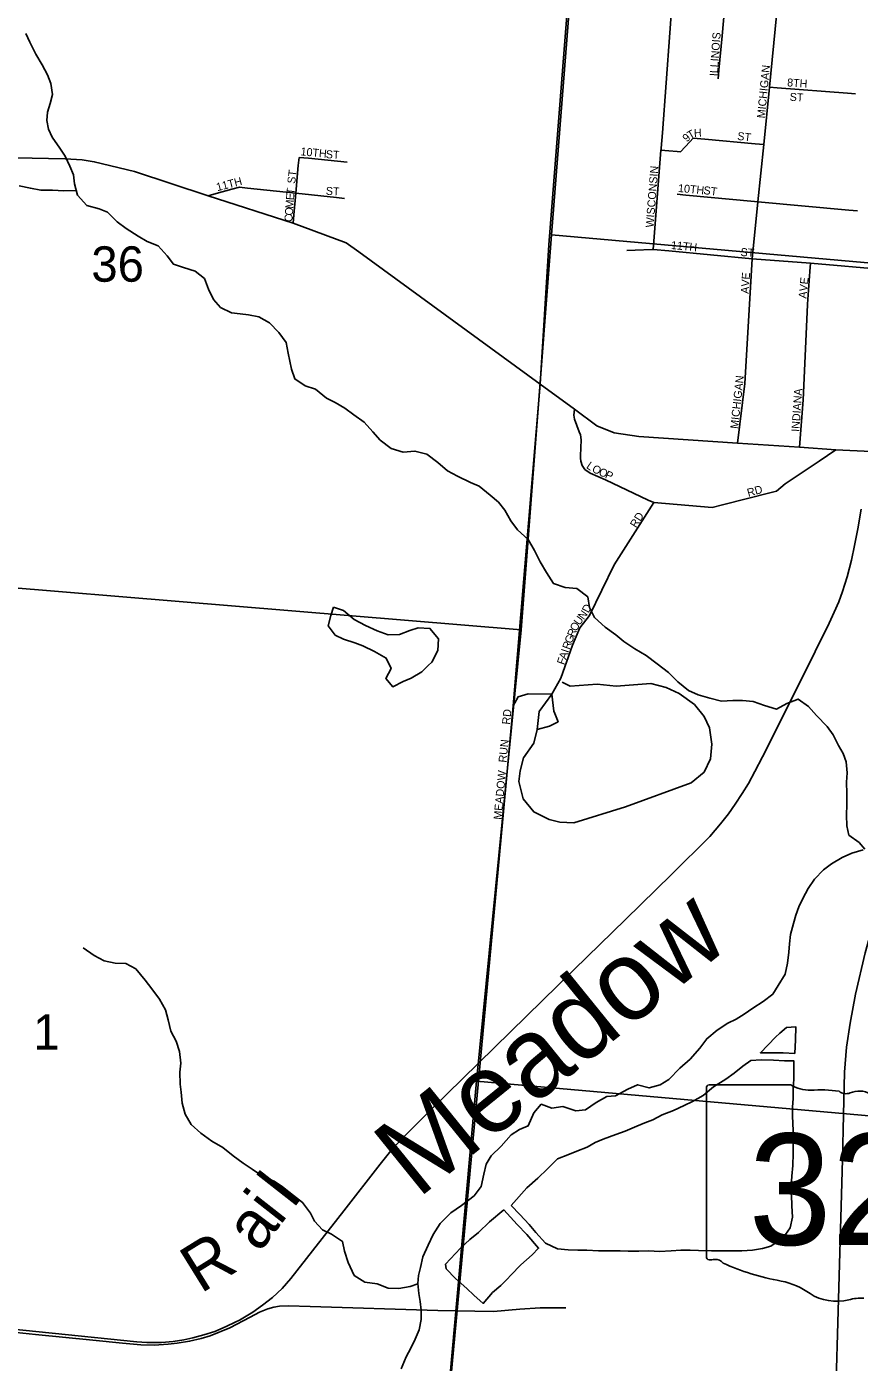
# Model space of a CAD drawing. Extents: x 1715311 to 2083412, y 146837 to 553079.
# Drawn here: x 1952817 to 1958019, y 399102 to 407448 of the extents above; entities that cross this region are included whole.
import ezdxf

# ---------------------------------------------------------------- set-up
doc = ezdxf.new("R2010")
doc.units = 0
for name, color, linetype in [('GM_X_City_Street', 7, 'Continuous'), ('GM_X_City_Street_Text', 7, 'Continuous'), ('GM_X_County_Subdivision', 7, 'Continuous'), ('GM_X_County_Subdivision_Text', 7, 'Continuous'), ('GM_X_Minor_Lake', 7, 'Continuous'), ('GM_X_Minor_River', 7, 'Continuous'), ('GM_X_Minor_River_Text', 7, 'Continuous'), ('GM_X_Rail_Line', 7, 'Continuous'), ('GM_X_Rail_Line_Text', 7, 'Continuous'), ('GM_X_Section', 7, 'Continuous'), ('GM_X_Section_Text', 7, 'Continuous'), ('GM_X_State_Location', 7, 'Continuous'), ('GM_X_State_Route', 7, 'Continuous'), ('GM_X_State_Shield', 7, 'Continuous'), ('GM_X_Township', 7, 'Continuous')]:
    doc.layers.add(name, color=color, linetype=linetype)

msp = doc.modelspace()

# ---------------------------------------------------------------- linework, layer by layer
at = {"layer": 'GM_X_City_Street'}
for points in [[(1957161.7, 407389.8), (1957214.1, 407978), (1957215.5, 407995.1), (1957216, 408000), (1957223.6, 408084.9), (1957267.8, 408653.3), (1957294.3, 408994.3), (1957295.5, 409010.2), (1957327, 409350.8), (1957362.4, 409658.6), (1957366.4, 409693.3), (1957395.6, 410015.6), (1957425.1, 410342.1), (1957448.3, 410598.2), (1957448.3, 410598.5)], [(1957349.7, 405997.5), (1957385.8, 406354.5), (1957421.9, 406711.7), (1957458, 407069.1), (1957545.8, 407968.6), (1957609.8, 408623.8), (1957642.4, 408958.4), (1957665.5, 409309.5)], [(1956731.1, 406056.5), (1956735.2, 406108.5), (1956780.2, 406677.3), (1956780.5, 406681.1), (1956781.1, 406689.6), (1956789.2, 406785.2), (1956881, 408035.7)], [(1957137.8, 407122.4), (1957142.6, 407175.9), (1957161.7, 407389.8), (1957161.7, 407389.8)], [(1957458, 407069.1), (1957506.9, 407065.3), (1957946.6, 407031.9), (1957995.5, 407028.2)], [(1956780.2, 406677.3), (1956829.6, 406672.5), (1956882, 406667.4), (1956901.4, 406665.6), (1956959.8, 406728.4), (1956981.5, 406751.7), (1957054.7, 406745.1), (1957369.5, 406716.5), (1957421.9, 406711.7)], [(1954482.5, 406220.4), (1954487.1, 406271.8), (1954499, 406407.5), (1954514.3, 406580.2), (1954518.8, 406631.5)], [(1954518.8, 406631.5), (1954578.9, 406625.5), (1954759.2, 406607.5), (1954819.4, 406601.5)], [(1953951.7, 406391.1), (1954000.6, 406404.7), (1954098.4, 406431.9), (1954146.1, 406445.2), (1954197.8, 406439.7), (1954499, 406407.5), (1954752.9, 406380.5), (1954803.3, 406375.1)], [(1956881.3, 406401.1), (1956934.9, 406396.1), (1957364, 406356.5), (1957385.8, 406354.5)], [(1957385.8, 406354.5), (1957953.9, 406302), (1958007.5, 406296.9)], [(1956566.6, 406049.7), (1956619.3, 406051.8), (1956725, 406056.2), (1956731.1, 406056.5)], [(1956731.1, 406056.5), (1956830.2, 406047.8), (1957349.7, 405997.5)], [(1957258.7, 404845.8), (1957303.8, 405218.8), (1957349.7, 405997.5)], [(1957349.7, 405997.5), (1957714.9, 405970.3), (1958191.3, 405928.3), (1958358, 405939.4), (1958716.1, 405912.8), (1958824.4, 405893.2)], [(1957695.2, 405709.2), (1957695.4, 405714.3), (1957711.1, 405919.1), (1957714.9, 405970.3)], [(1957646.2, 404820.6), (1957668.7, 405116.6), (1957695.2, 405709.2)], [(1956239.5, 405058.9), (1956235.9, 405020.7), (1956240.8, 404995.4), (1956270.1, 404917.2), (1956277.5, 404896.8), (1956280.7, 404865.9), (1956276.6, 404767.2), (1956276.6, 404751.7), (1956279.9, 404732.2), (1956288, 404706.1), (1956305.2, 404680.8), (1956337.8, 404657.2), (1956433.9, 404617.2), (1956700.8, 404490.1), (1956735.3, 404475.4), (1957099.8, 404443.5), (1957165.2, 404460.1), (1957469.6, 404537.3), (1957502.5, 404545.7), (1957556.5, 404591.3), (1957769.6, 404733), (1957871.7, 404803.4)]]:
    msp.add_lwpolyline(points, dxfattribs=at)
at = {"layer": 'GM_X_County_Subdivision'}
for points in [[(1956735.3, 404475.4), (1956488, 404084.9), (1956334.3, 403769.4), (1956273.2, 403692.2), (1956227.6, 403582.4), (1956155, 403377.2), (1956097.7, 403276.1), (1956111.5, 403169.9), (1956116.9, 403156.3)], [(1956116.9, 403156.3), (1956137.4, 403104.2), (1956084.5, 403076.7), (1956005.8, 403055.9), (1955985.1, 402970.9), (1955920.8, 402879.8), (1955901.5, 402798.1), (1955891.8, 402730.5), (1955918.8, 402622.8), (1955985.1, 402541.9), (1956082.5, 402494.2), (1956148.8, 402477.7), (1956235.9, 402473.5), (1956559.2, 402573), (1956969.5, 402722.2), (1957050.4, 402790.6), (1957089.8, 402873.5), (1957098.1, 402964.7), (1957083.6, 403066.3), (1957050.4, 403136.8), (1956989.6, 403213.2), (1956894.9, 403281.8), (1956812.7, 403318.7), (1956716.7, 403344), (1956499.4, 403326.4), (1956380.9, 403339.9), (1956213, 403327.4), (1956163.3, 403352.3)], [(1955790.2, 402475.6), (1955856.6, 403203.1), (1955887.7, 403261.1), (1955949.8, 403279.8), (1956097.7, 403276.1)], [(1956005.8, 403055.9), (1956018.2, 403167.9), (1956097.7, 403276.1)]]:
    msp.add_lwpolyline(points, dxfattribs=at)
at = {"layer": 'GM_X_Minor_Lake'}
for points in [[(1954733.5, 403820.5), (1954717.3, 403768.5), (1954701.1, 403704.5), (1954744.9, 403646.3), (1954796.8, 403620), (1954866.6, 403597.8), (1954918.5, 403579.6), (1954990.3, 403543.3), (1955064.1, 403503), (1955093.9, 403436.8), (1955061.7, 403374.9), (1955105.5, 403322.7), (1955169.5, 403356.5), (1955219.5, 403376.3), (1955285.6, 403416.2), (1955325, 403455.4)], [(1955325, 403455.4), (1955347.8, 403478), (1955386, 403550), (1955390.2, 403622.1), (1955336.5, 403688.3), (1955262.6, 403690.6), (1955210.6, 403674.7), (1955146.5, 403648.9), (1955076.6, 403647.1), (1955006.7, 403673.4), (1954934.9, 403705.7), (1954863.1, 403744), (1954797.4, 403800.3), (1954733.5, 403820.5)], [(1957615.7, 401031.4), (1957621.6, 401117.6), (1957621.8, 401198.5), (1957563.9, 401193.9), (1957523.3, 401158.2)], [(1957523.3, 401158.2), (1957495.8, 401134.1), (1957401.7, 401036.5), (1957479.5, 401036), (1957543.4, 401035.8), (1957615.7, 401031.4)], [(1957605.2, 400407.6), (1957605.4, 400470.9), (1957607.6, 400521), (1957603.9, 400591.1), (1957602, 400647.2), (1957602.2, 400697.2), (1957606.4, 400751.3), (1957606.6, 400807.3), (1957610.8, 400873.4), (1957609.5, 400986.5), (1957551.2, 400985.7), (1957483.3, 400990), (1957405.4, 400992.2), (1957341.4, 400988.4), (1957291.4, 400952.5), (1957237.3, 400908.7), (1957185.2, 400870.8), (1957109.1, 400823), (1957043, 400769.2), (1956976.9, 400731.4), (1956924.9, 400707.5), (1956858.8, 400675.7), (1956786.8, 400647.9), (1956728.7, 400618.1), (1956678.7, 400598.2), (1956628.7, 400578.3), (1956556.6, 400546.6), (1956498.6, 400524.7), (1956418.6, 400497), (1956368.6, 400475.1), (1956318.5, 400447.2), (1956254.5, 400421.4), (1956198.4, 400397.6), (1956134.4, 400373.8), (1956070.3, 400311.9), (1956010.1, 400252.1), (1955942, 400192.2), (1955843.7, 400082.4)], [(1955843.7, 400082.4), (1955897.7, 400024.6), (1955957.2, 399963.9), (1955999, 399913.7), (1956058.7, 399847.4), (1956134.5, 399811.1), (1956200.4, 399804.9), (1956260.4, 399802.7), (1956317.5, 399803.4), (1956390.9, 399799.3), (1956460.2, 399799.3), (1956525.4, 399799.3), (1956576, 399795.6), (1956642, 399797.4), (1956704.8, 399799.3), (1956770, 399795.2), (1956843.3, 399799.3), (1956903.8, 399802.5), (1956961.7, 399802.3), (1957015.7, 399800.1), (1957095.6, 399797.9), (1957167.5, 399797.6), (1957223.5, 399799.4), (1957285.4, 399799.2), (1957351.4, 399803), (1957415.4, 399812.8), (1957467.4, 399828.7), (1957543.5, 399880.5), (1957587.6, 399942.4), (1957601.9, 400008.4), (1957598.1, 400080.5), (1957596.3, 400148.6), (1957594.5, 400200.7), (1957598.7, 400264.7), (1957603, 400332.8), (1957605.2, 400407.6)], [(1955797.9, 400055.1), (1955708.2, 399979.7), (1955639.3, 399912.9), (1955585.2, 399869), (1955527.1, 399815.2), (1955433.1, 399714.8), (1955438.7, 399685.3), (1955496.4, 399625.1), (1955568.2, 399562.8), (1955610.4, 399521.1), (1955669.8, 399470.3), (1955727.9, 399538.2), (1955780, 399582), (1955819.1, 399622.2)], [(1955819.1, 399622.2), (1955842.2, 399645.9), (1955904.4, 399711.8), (1955974.5, 399773.6), (1956015.9, 399814.6), (1955943, 399899.9), (1955881.4, 399963.4), (1955797.9, 400055.1)]]:
    msp.add_lwpolyline(points, dxfattribs=at)
at = {"layer": 'GM_X_Minor_River'}
for points in [[(1953024.9, 406689.5), (1952977.2, 406757.8), (1952953.4, 406807.9), (1952943.6, 406862), (1952947.8, 406914.1), (1952964, 406968.1), (1952978.1, 407024.1), (1952968.4, 407092.2), (1952946.6, 407146.3), (1952914.8, 407210.5), (1952875.1, 407276.7), (1952837.4, 407351), (1952811.6, 407405.1)], [(1958054.2, 402308.6), (1958017.5, 402349.7), (1957953.7, 402396), (1957941.9, 402454.1), (1957940.2, 402520.2), (1957942.4, 402588.3), (1957940.6, 402656.4), (1957938.9, 402726.5), (1957943.1, 402786.5), (1957937.3, 402854.6), (1957917.5, 402906.7), (1957889.7, 402956.9), (1957856, 403023.1), (1957818.2, 403075.3), (1957752.5, 403143.6), (1957702.7, 403199.8), (1957636.9, 403246.1), (1957566.9, 403218.3), (1957502.8, 403182.5), (1957427, 403206.7), (1957357.1, 403231), (1957289.2, 403237.2), (1957229.2, 403237.4), (1957159.3, 403233.7), (1957085.4, 403251.9), (1957013.6, 403272.2), (1956951.7, 403300.4), (1956885.9, 403354.7), (1956826.2, 403413), (1956756.5, 403467.3), (1956686.7, 403519.6), (1956616.9, 403559.9), (1956549.1, 403606.1), (1956497.3, 403648.4), (1956431.5, 403696.7), (1956365.8, 403757), (1956334, 403819.1), (1956322.3, 403885.2), (1956254.5, 403937.5), (1956182.6, 403943.8), (1956108.8, 403968.1), (1956065, 404036.3), (1956025.3, 404104.5), (1955989.6, 404174.7), (1955949.8, 404242.9), (1955884.1, 404303.2), (1955842.3, 404359.4), (1955804.6, 404427.6), (1955764.8, 404477.8), (1955713, 404520), (1955643.3, 404576.3), (1955589.4, 404600.5), (1955509.6, 404638.8), (1955445.8, 404673.1), (1955386, 404725.4), (1955318.2, 404775.7), (1955242.4, 404795.9), (1955170.4, 404788.2), (1955094.6, 404812.5), (1955026.8, 404864.7), (1954979, 404917), (1954925.3, 404977.2), (1954861.5, 405021.5), (1954805.7, 405063.7), (1954743.9, 405100), (1954690, 405126.2), (1954622.3, 405182.5), (1954556.4, 405204.7), (1954492.6, 405247), (1954472.8, 405307.1), (1954461, 405357.2), (1954451.2, 405407.3), (1954439.4, 405475.4), (1954391.7, 405537.6), (1954334, 405597.9), (1954268.1, 405634.2), (1954202.2, 405646.4), (1954150.3, 405654.6), (1954096.4, 405660.8), (1954028.6, 405693), (1953984.8, 405743.2), (1953953, 405807.4), (1953927.3, 405873.6), (1953869.5, 405919.8), (1953797.6, 405942.1), (1953733.8, 405964.3), (1953694, 406016.5), (1953638.3, 406078.8), (1953570.4, 406105.1), (1953514.6, 406139.3), (1953438.8, 406187.6), (1953383, 406227.8), (1953321.3, 406288.1), (1953269.4, 406310.3), (1953193.5, 406330.6), (1953135.8, 406394.8), (1953116.1, 406465), (1953110.3, 406523.1), (1953086.5, 406577.2), (1953058.7, 406639.4), (1953024.9, 406689.5)], [(1953127.6, 406423.9), (1953050, 406421.2), (1952978.1, 406427.4), (1952906.2, 406425.6), (1952840.3, 406437.9), (1952770.4, 406454.1)], [(1958043.3, 402303.6), (1957973.3, 402283.8), (1957911.3, 402256), (1957845.2, 402216.2), (1957795.1, 402180.3), (1957739, 402120.4), (1957700.8, 402062.5), (1957666.6, 402000.5), (1957642.5, 401948.5), (1957622.3, 401896.5), (1957608.1, 401844.5), (1957589.9, 401774.5), (1957583.7, 401716.5), (1957579.5, 401664.4), (1957571.3, 401596.4), (1957555.1, 401528.3), (1957512.9, 401456.4), (1957478.7, 401402.5), (1957418.6, 401356.6), (1957354.6, 401314.8), (1957300.5, 401276.9), (1957250.4, 401247), (1957198.4, 401221.2), (1957132.3, 401177.4), (1957066.2, 401123.5), (1957024, 401065.6), (1956961.8, 400995.7), (1956897.7, 400939.9), (1956829.5, 400870), (1956775.4, 400836.2), (1956705.4, 400816.4), (1956633.6, 400836.6), (1956573.5, 400808.8), (1956495.4, 400767), (1956441.5, 400763.2), (1956375.4, 400725.4), (1956309.3, 400679.5), (1956247.3, 400673.8), (1956167.5, 400700), (1956097.5, 400690.3), (1956031.7, 400714.5), (1955985.5, 400660.6), (1955951.3, 400580.6), (1955897.3, 400556.8), (1955843.2, 400522.9), (1955781, 400453.1), (1955718.9, 400391.2), (1955688.7, 400339.2), (1955674.5, 400277.2), (1955656.3, 400201.2), (1955614.1, 400143.3)], [(1955260.7, 399592.9), (1955212.5, 399576), (1955142.6, 399564.2), (1955076.6, 399564.4), (1955006.8, 399592.7), (1954930.9, 399602.9), (1954863.1, 399645.2), (1954825.4, 399725.4), (1954803.7, 399795.6), (1954789.9, 399857.7), (1954722.1, 399902), (1954666.3, 399930.2), (1954614.5, 399984.4), (1954590.7, 400034.6), (1954540.9, 400100.8), (1954485.2, 400145.1), (1954415.4, 400199.3), (1954363.6, 400233.6), (1954299.7, 400259.8), (1954226, 400308.1), (1954170.1, 400346.3), (1954106.4, 400392.6), (1954042.6, 400444.9), (1953974.8, 400483.1), (1953905, 400533.5), (1953845.3, 400587.7), (1953807.5, 400651.9), (1953787.8, 400722.1), (1953782, 400790.2), (1953776.2, 400840.2), (1953774.5, 400914.3), (1953780.6, 400970.4), (1953772.9, 401044.5), (1953751.1, 401108.6), (1953717.4, 401170.8), (1953701.6, 401241), (1953683.9, 401305.1), (1953648.1, 401371.3), (1953598.4, 401435.5), (1953556.6, 401489.7), (1953498.9, 401560), (1953437.1, 401594.2), (1953369.2, 401596.5), (1953301.3, 401610.7), (1953239.5, 401645), (1953169.7, 401691.2)], [(1955614.1, 400143.3), (1955534, 400081.5), (1955467.9, 400035.6), (1955399.7, 399969.8), (1955357.5, 399899.8), (1955325.3, 399833.9), (1955293.1, 399761.9), (1955276.9, 399693.9), (1955264.7, 399643.9), (1955260.5, 399593.8), (1955268.3, 399531.7), (1955276.2, 399481.6), (1955282, 399427.6), (1955281.8, 399369.5), (1955269.6, 399305.5), (1955245.4, 399247.5), (1955217.2, 399189.5), (1955189.1, 399135.5), (1955156.8, 399061.6)]]:
    msp.add_lwpolyline(points, dxfattribs=at)
at = {"layer": 'GM_X_Rail_Line'}
for points in [[(1954147, 399366.3), (1954230.3, 399414.5), (1954291.4, 399458.5), (1954352.3, 399507.5), (1954413.2, 399564.2), (1954468.3, 399625.8), (1954799.6, 400049.1), (1955025.5, 400340.5), (1955092.8, 400423), (1955150.3, 400488.1), (1955342, 400679.4), (1956238.8, 401556.1), (1956558.7, 401868.3), (1956846.6, 402150.9), (1957085.8, 402388.3), (1957152.8, 402467.4), (1957201.5, 402529), (1957244.1, 402589.1), (1957288.2, 402656.8), (1957327, 402719.2), (1957367.3, 402794.5), (1957414.5, 402885.8), (1957554.4, 403161.9), (1957744.6, 403543.7), (1957831.3, 403721), (1957862.5, 403789.5), (1957890.5, 403854.7), (1957915, 403918), (1957943.9, 404010.8), (1957969.8, 404115), (1957990.3, 404205.5), (1958010.8, 404309.8), (1958030.9, 404433.5)], [(1954086.2, 399316.5), (1954212.7, 399384.4), (1954272.9, 399416), (1954324, 399436.6), (1954361.8, 399447.3), (1954396.1, 399452.2), (1954453.3, 399454.9), (1954587.9, 399451.1), (1955385.9, 399426.7), (1955734.5, 399419.8), (1955898.6, 399435.1), (1956025, 399443.3), (1956185, 399442.2)], [(1952444.8, 399337.5), (1953505, 399229.9), (1953567.6, 399226.4), (1953659, 399226.4), (1953732.8, 399232.7), (1953799.6, 399242.5), (1953855.7, 399254.5), (1953924.1, 399272.8), (1953992.3, 399294.6), (1954063.3, 399325.5), (1954120.6, 399353.5)], [(1954120.6, 399353.5), (1954147, 399366.3)], [(1952514.6, 399314.2), (1952872.1, 399276.3), (1953231.2, 399240.9), (1953415, 399221.8), (1953531.3, 399212), (1953613.8, 399209.6), (1953701.6, 399215), (1953757.6, 399221), (1953835.4, 399233.2), (1953907.4, 399250.3), (1953964.3, 399267.7), (1954086.2, 399316.5)]]:
    msp.add_lwpolyline(points, dxfattribs=at)
at = {"layer": 'GM_X_Section'}
for points in [[(1956558.8, 411398.6), (1961989.3, 410918.9), (1961578.7, 405662.9), (1956096.2, 406146.5), (1956316.1, 408956.7)], [(1950965.7, 409464.1), (1956316.1, 408956.7), (1956096.2, 406146.5), (1955906.6, 403678.3), (1950526.1, 404123.8), (1950689, 405463.8), (1950742.9, 406762.6)], [(1956096.2, 406146.5), (1961578.7, 405662.9), (1961147.2, 400370.5), (1955626.7, 400858.1), (1955906.6, 403678.3)], [(1950462.1, 404129.8), (1950526.1, 404123.8), (1955906.6, 403678.3), (1955626.7, 400858.1), (1955401, 398329.9), (1950018.5, 398769.4)], [(1961147.2, 400370.5), (1960693.6, 395084), (1955151.1, 395535.7), (1955401, 398329.9), (1955626.7, 400858.1)]]:
    msp.add_lwpolyline(points, close=True, dxfattribs=at)
at = {"layer": 'GM_X_State_Route'}
for points in [[(1952125, 406641.9), (1953057.4, 406623), (1953164.8, 406615.1), (1953239, 406604), (1953490.2, 406542.4), (1953951.7, 406391.1), (1954482.5, 406220.4), (1954813.3, 406098.1), (1954892.4, 406041.6), (1956025.5, 405214.8), (1956239.5, 405058.9), (1956378.5, 404953.1), (1956487.8, 404909.9), (1956641, 404887.1), (1957258.7, 404845.8), (1957646.2, 404820.6), (1957871.7, 404803.4), (1958357.4, 404780.9), (1958686.1, 404765.8)], [(1957914.4, 400368.4), (1957921.3, 400647.4), (1957926.3, 400915.6), (1957938.5, 401071.8), (1957962.1, 401220.3), (1957995.8, 401402.4), (1958056.3, 401660.6), (1958102.5, 401824.6), (1958181.9, 402064), (1958307.7, 402391.6), (1958337.4, 402475.9)], [(1957848.4, 398043.1), (1957912.6, 400296.2), (1957914.4, 400368.4)]]:
    msp.add_lwpolyline(points, dxfattribs=at)
at = {"layer": 'GM_X_State_Shield'}
for p, q in [((1957064.3, 400817.8), (1957064.3, 399761.2)), ((1957591, 400836), (1957081.4, 400836))]:
    msp.add_line(p, q, dxfattribs=at)
for centre, major_axis, start_param, end_param in [((1957084.2, 400820), (20.2, 0), 1.712693, 3.28349), ((1957712.4, 400958.6), (195.5, 0), 4.042523, 4.731795), ((1957777.2, 400242.8), (702, 0), 1.404758, 1.657858), ((1957936.6, 400825.5), (56.4, 0), 3.836095, 5.185415), ((1958019.4, 400703.4), (117.3, 0), 0.950623, 2.079405), ((1957084.4, 399758.8), (20.3, 0), 3.00124, 4.508301), ((1957087.5, 399866.9), (155.2, 0), 4.665946, 4.897461), ((1957119.2, 399700.2), (56, 0), 0.519207, 1.627899), ((1957825.8, 400649.5), (1332.7, 0), 4.195997, 4.488961), ((1957428.5, 399286.5), (417, 0), 0.823519, 1.323587), ((1957879.5, 399694.9), (264.6, 0), 4.026481, 4.996735), ((1958032.3, 399329.6), (217.4, 0), 1.495662, 1.94098)]:
    msp.add_ellipse(centre, major_axis=major_axis, ratio=0.8, start_param=start_param, end_param=end_param, dxfattribs=at)
at = {"layer": 'GM_X_Township'}
for points in [[(1955405.6, 398328.5), (1955790.2, 402475.6), (1955856.6, 403203.1), (1956025.6, 405214.8), (1956079.5, 406085.1), (1956190, 407491.1), (1956200.6, 407638.9), (1956233.5, 408096.5), (1956244.1, 408244.4), (1956306.8, 408783.2), (1956343.3, 409460.4), (1956387.9, 409781), (1956429.1, 410115), (1956474, 410776.6), (1956480.7, 410839.3), (1956496.2, 410977.6), (1956570.3, 411576.8), (1956580.7, 411694.7), (1956811.8, 414160), (1957033.9, 416788.8)], [(1952763.1, 413952.6), (1952818.3, 414546), (1956811.8, 414160), (1956580.7, 411694.7), (1956570.3, 411576.8), (1956496.2, 410977.6), (1956480.7, 410839.3), (1956474, 410776.6), (1956429.1, 410115), (1956387.9, 409781), (1956343.3, 409460.4), (1956306.8, 408783.2), (1956244.1, 408244.4), (1956233.5, 408096.5), (1956200.6, 407638.9), (1956190, 407491.1), (1956079.5, 406085.1), (1956025.6, 405214.8), (1955856.6, 403203.1), (1955790.2, 402475.6), (1955405.6, 398328.5)]]:
    msp.add_lwpolyline(points, dxfattribs=at)

# ---------------------------------------------------------------- texts
at = {"layer": 'GM_X_City_Street_Text'}
for s, rotation, p in [('ILLINOIS', 86.05688, (1957134.4, 407137.2)), ('MICHIGAN', 84.36926, (1957429.2, 406873.5)), ('8TH', 355.42017, (1957566.9, 407075.5)), ('ST', 356.42537, (1957583.4, 406985.3)), ('9', 42.63703, (1956942.1, 406723.7)), ('T', 29.9516, (1956962.4, 406742.9)), ('H', 2.12029, (1956986.8, 406758.7)), ('ST', 352.8649, (1957254.9, 406741.1)), ('10TH', 354.64671, (1954526.7, 406644.3)), ('ST', 356.42537, (1954684.8, 406626.7)), ('ST', 82.87834, (1954494.4, 406464.5)), ('WISCONSIN', 85.54398, (1956734, 406191.3)), ('11TH', 14.46494, (1954008.8, 406419.7)), ('T', 84.30843, (1954489.4, 406397.2)), ('ST', 356.42537, (1954684.8, 406397.9)), ('10TH', 354.64735, (1956885.1, 406415.5)), ('ST', 352.86658, (1957043.7, 406402.3)), ('M', 85.80666, (1954482.9, 406309.8)), ('E', 85.65158, (1954486.8, 406362.5)), ('C', 85.79499, (1954476.8, 406226.4)), ('O', 85.8265, (1954479.7, 406266)), ('11TH', 354.64671, (1956841.1, 406059.1)), ('ST', 356.42537, (1957276.4, 406015.1)), ('AVE', 86.05739, (1957328, 405777.6)), ('AVE', 84.09771, (1957688.8, 405747.1)), ('MICHIGAN', 83.74778, (1957262, 404933.1)), ('INDIANA', 86.1864, (1957644.8, 404915.2)), ('L', 325.43098, (1956309.5, 404693)), ('O', 333.31913, (1956344.9, 404669.2)), ('O', 336.07199, (1956386.6, 404648.3)), ('P', 336.02642, (1956426.8, 404630.4)), ('RD', 15.51785, (1957326.1, 404510))]:
    msp.add_text(s, height=50, rotation=rotation, dxfattribs=at).set_placement(p)
at = {"layer": 'GM_X_County_Subdivision_Text'}
for s, rotation, p in [('RD', 58.0032, (1956625.4, 404312.3)), ('U', 53.48415, (1956271, 403703.1)), ('N', 53.81444, (1956297.4, 403738.7)), ('D', 61.96444, (1956327.5, 403780.8)), ('R', 67.86945, (1956237.9, 403630)), ('O', 63.24923, (1956252.4, 403665.8)), ('R', 70.28246, (1956208.7, 403552.3)), ('G', 68.5152, (1956221.9, 403589.2)), ('A', 70.9446, (1956187.2, 403490.1)), ('I', 70.94622, (1956201.5, 403531.7)), ('F', 70.9343, (1956175.7, 403456.8)), ('RD', 83.99458, (1955836.4, 403085.1)), ('RUN', 84.14185, (1955814.4, 402847.5)), ('MEADOW', 84.64364, (1955783.6, 402491))]:
    msp.add_text(s, height=50, rotation=rotation, dxfattribs=at).set_placement(p)
at = {"layer": 'GM_X_Minor_River_Text'}
msp.add_text('Meadow', height=500, rotation=39.00422, dxfattribs=at).set_placement((1955259.6, 400118.6))
at = {"layer": 'GM_X_Rail_Line_Text'}
for s, rotation, p in [('l', 51.95448, (1954483.6, 400060.6)), ('i', 51.91167, (1954399.3, 399953)), ('a', 53.08221, (1954271.1, 399782.3)), ('R', 31.80564, (1953903.9, 399528))]:
    msp.add_text(s, height=299, rotation=rotation, dxfattribs=at).set_placement(p)
at = {"layer": 'GM_X_Section_Text'}
for s, p in [('36', (1953221.2, 405854.3)), ('1', (1952858.2, 401056.1))]:
    msp.add_text(s, height=221, rotation=0.00001, dxfattribs=at).set_placement(p)
at = {"layer": 'GM_X_State_Location'}
for s in ['s', 'r']:
    msp.add_text(s, height=1, dxfattribs=at).set_placement((1957914.8, 400219.2))
msp.add_text('327', height=1, rotation=0.00001, dxfattribs=at).set_placement((1957561.8, 400146.5))
at = {"layer": 'GM_X_State_Shield'}
msp.add_text('327', height=696.1, dxfattribs=at).set_placement((1957327.9, 399835.7))

doc.saveas('drawing.dxf')
